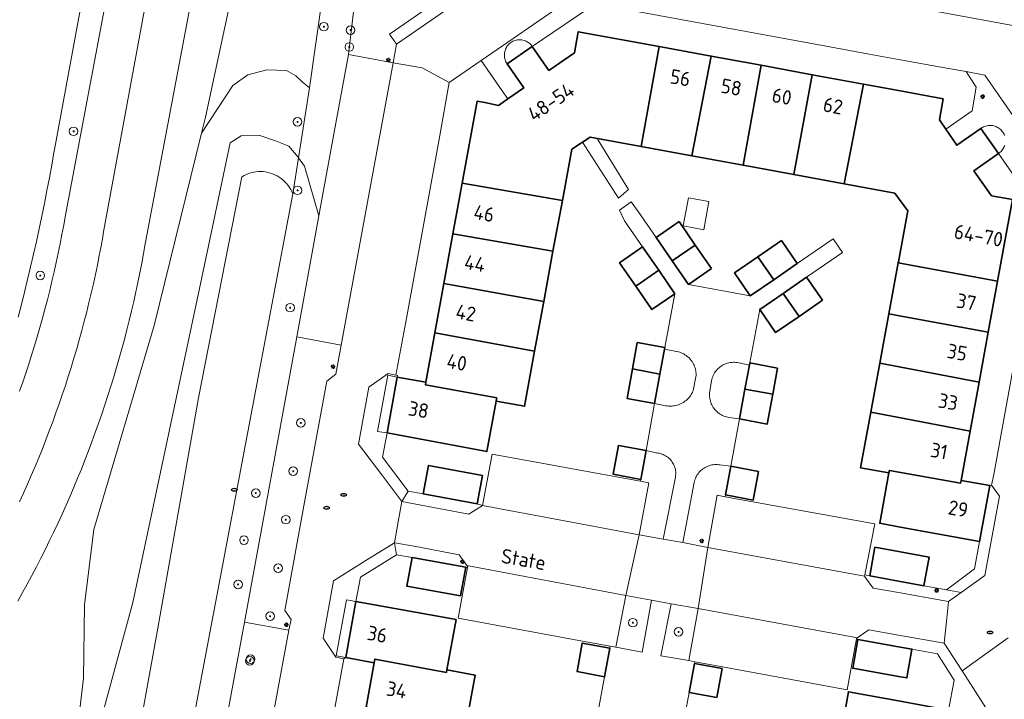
# Model space of a CAD drawing. Header units: metres. Extents: x 152610 to 160096, y 456114 to 462495.
# Tile 455 of 656: x 157918 to 158010, y 460055 to 460118. Entities that reach past the tile are written whole.
import ezdxf
from ezdxf.enums import TextEntityAlignment as Align

# ---------------------------------------------------------------- set-up
doc = ezdxf.new("R2010")
doc.units = ezdxf.units.M
doc.header["$LTSCALE"] = 0.5
doc.layers.get('0').update_dxf_attribs({"linetype": 'CONTINUOUS'})
for name, color, linetype, lineweight in [('B-PV-GK-BESCHOEIING-G', 251, 'GK-BESCHOEIING-SO', 18), ('B-PV-GR-BEPLANTING_CULTUUR_BOSPLANTSOEN-GV', 251, 'CONTINUOUS', 18), ('B-PV-GR-BEPLANTING_CULTUUR_HEESTERS-GV', 251, 'CONTINUOUS', 18), ('B-PV-GR-BEPLANTING_CULTUUR_ROOS-GV', 251, 'CONTINUOUS', 18), ('B-PV-GR-BOOM-S', 251, 'CONTINUOUS', 25), ('B-PV-GR-HAAG-GV', 251, 'CONTINUOUS', 13), ('B-PV-GW-TALUD_KRUIN-G', 251, 'CONTINUOUS', 18), ('B-PV-IE-MEUBILAIR-S', 251, 'CONTINUOUS', 25), ('B-PV-OG-BEBOUWING-GV', 6, 'CONTINUOUS', 35), ('B-PV-OG-BEBOUWING-T18', 1, 'CONTINUOUS', 18), ('B-PV-OG-BEBOUWING_SCHUUR-GV', 251, 'CONTINUOUS', 18), ('B-PV-OG-TERREIN_BEGROEID-GV', 251, 'CONTINUOUS', 18), ('B-PV-OG-TOPOGRAFIE-T18', 1, 'CONTINUOUS', 18), ('B-PV-OG-WATER_SLOOT-GV', 251, 'CONTINUOUS', 18), ('B-PV-VH-GESLOTENVERHARDING_ASFALT-GV', 251, 'CONTINUOUS', 18), ('B-PV-VH-ONVERHARD_ZAND-GV', 251, 'CONTINUOUS', 18), ('B-PV-VH-OPENVERHARDING_BETONSTRAATSTEEN-GV', 251, 'CONTINUOUS', 18), ('B-PV-VH-OPENVERHARDING_TEGEL-GV', 251, 'CONTINUOUS', 18)]:
    doc.layers.add(name, color=color, linetype=linetype, lineweight=lineweight)
doc.styles.add('NLCS-ISO', font='NLCS-ISO.ttf')
doc.styles.add('NLCS-ISO-M750-T18', font='NLCS-ISO.ttf', dxfattribs={"height": 1.35})
doc.linetypes.add('GK-BESCHOEIING-SO', pattern='A,18,-3,[1,NLCS.SHX,S=0.6,R=0,X=0,Y=0],-3', length=24)

# ---------------------------------------------------------------- blocks, each defined once
blk = doc.blocks.new('SIE-MEUBILAIR_PAAL_LICHTMAST-SO')
for points in [[(-0.62, 0), (-1, 0)], [(-0.71, 0.71), (-0.44, 0.44)], [(0, 1), (0, 0.62)], [(0.44, 0.44), (0.71, 0.71)], [(1, 0), (0.62, 0)], [(-0.71, -0.71), (-0.44, -0.44)], [(0, -0.62), (0, -1)], [(0.44, -0.44), (0.71, -0.71)]]:
    blk.add_lwpolyline(points)
blk.add_circle((0, 0), 0.5)
blk = doc.blocks.new('SIE-MEUBILAIR_PUT_RIOOLPUT-SO')
blk.add_ellipse((0, 0), major_axis=(1.25, 0), ratio=0.54)
at = {"style": 'NLCS-ISO'}
blk.add_text('ri', height=0.75, dxfattribs=at).set_placement((-0.04, 0.07), align=Align.MIDDLE_CENTER)
blk = doc.blocks.new('SGR-BOOM_GBKN-SO')
at = {"linetype": 'ByBlock', "lineweight": 18}
h = blk.add_hatch(color=0, dxfattribs=at)
h.dxf.hatch_style = 1
edge = h.paths.add_edge_path()
edge.add_arc((0, 0), 0.25, 0, 360)
at = {"color": 0, "linetype": 'ByBlock', "lineweight": 18}
for radius in [2, 0.25]:
    blk.add_circle((0, 0), radius, dxfattribs=at)
at = {"color": 0, "linetype": 'ByBlock', "lineweight": 18, "style": 'NLCS-ISO'}
blk.add_attdef('SOORT', (2.5, 0), '', height=1.5, dxfattribs=at)

msp = doc.modelspace()

# ---------------------------------------------------------------- linework, layer by layer
at = {"layer": 'B-PV-GK-BESCHOEIING-G', "flags": 128}
msp.add_lwpolyline([(157926.981, 460028.274), (157927.109, 460028.208), (157927.241, 460028.148), (157927.375, 460028.097), (157927.512, 460028.052), (157927.652, 460028.016), (157927.793, 460027.987), (157927.936, 460027.966), (157928.08, 460027.953), (157928.224, 460027.948), (157928.368, 460027.951), (157928.512, 460027.962), (157928.655, 460027.981), (157928.797, 460028.008), (157928.937, 460028.042), (157929.074, 460028.085), (157929.21, 460028.135), (157929.342, 460028.192), (157929.471, 460028.256), (157929.596, 460028.328), (157929.717, 460028.407), (157929.834, 460028.492), (157929.945, 460028.583), (157930.052, 460028.681), (157930.152, 460028.784), (157930.247, 460028.892), (157930.336, 460029.006), (157930.418, 460029.124), (157930.494, 460029.247), (157930.563, 460029.374), (157930.624, 460029.505), (157930.679, 460029.638), (157930.725, 460029.775), (157930.764, 460029.914), (157930.796, 460030.054), (157930.819, 460030.197), (157930.832, 460030.308), (157933.749, 460049.284), (157943.72, 460102.07), (157943.632, 460102.279), (157943.529, 460102.482), (157943.413, 460102.677), (157943.282, 460102.863), (157943.14, 460103.04), (157942.985, 460103.206), (157942.818, 460103.361), (157942.642, 460103.504), (157942.455, 460103.634), (157942.26, 460103.751), (157942.057, 460103.853), (157941.848, 460103.941), (157941.633, 460104.014), (157941.413, 460104.072), (157941.19, 460104.114), (157940.964, 460104.141), (157940.737, 460104.151), (157940.51, 460104.145), (157940.284, 460104.124), (157940.06, 460104.086), (157939.839, 460104.033), (157939.622, 460103.965), (157939.411, 460103.881), (157939.206, 460103.783), (157939.008, 460103.671), (157939.002, 460103.667), (157934.974, 460083.097), (157931.172, 460061.702), (157928.847, 460048.854), (157928.645, 460047.824), (157925.292, 460030.702), (157925.26, 460030.584), (157925.236, 460030.464), (157925.219, 460030.342), (157925.211, 460030.22), (157925.21, 460030.097), (157925.218, 460029.975), (157925.233, 460029.853), (157925.256, 460029.733), (157925.287, 460029.614), (157925.326, 460029.498), (157925.373, 460029.384), (157925.426, 460029.274), (157925.487, 460029.167), (157925.554, 460029.065), (157925.628, 460028.967), (157925.709, 460028.875), (157925.795, 460028.787), (157925.886, 460028.706), (157925.983, 460028.631), (157926.085, 460028.562), (157926.19, 460028.5), (157926.3, 460028.445), (157926.413, 460028.397), (157926.528, 460028.356), (157926.647, 460028.324), (157926.767, 460028.299), (157926.888, 460028.282)], close=True, dxfattribs=at)
at = {"layer": 'B-PV-GR-BEPLANTING_CULTUUR_BOSPLANTSOEN-GV', "flags": 128}
for points in [[(157927.149, 460124.314), (157922.569, 460099.941), (157922.434, 460099.176), (157922.273, 460098.301), (157922.103, 460097.428), (157921.925, 460096.556), (157921.74, 460095.686), (157921.547, 460094.818), (157921.346, 460093.951), (157921.137, 460093.086), (157920.921, 460092.224), (157920.697, 460091.363), (157920.465, 460090.504), (157920.225, 460089.647), (157919.978, 460088.793), (157919.723, 460087.94), (157919.46, 460087.09), (157919.19, 460086.243), (157918.912, 460085.398), (157918.626, 460084.555), (157918.333, 460083.715)], [(157930.761, 460123.619), (157926.141, 460098.538), (157926.063, 460098.091), (157925.905, 460097.212), (157925.738, 460096.335), (157925.564, 460095.459), (157925.382, 460094.584), (157925.192, 460093.711), (157924.994, 460092.84), (157924.788, 460091.971), (157924.575, 460091.104), (157924.354, 460090.238), (157924.125, 460089.375), (157923.888, 460088.514), (157923.644, 460087.654), (157923.392, 460086.797), (157923.132, 460085.943), (157922.865, 460085.091), (157922.59, 460084.241), (157922.308, 460083.393), (157922.018, 460082.549), (157921.72, 460081.706), (157921.415, 460080.867), (157921.102, 460080.03), (157920.782, 460079.196), (157920.454, 460078.365), (157920.119, 460077.537), (157919.777, 460076.712), (157919.427, 460075.89), (157919.07, 460075.072), (157918.705, 460074.256), (157918.333, 460073.444)], [(157918.333, 460073.444), (157918.705, 460074.256), (157919.07, 460075.072), (157919.427, 460075.89), (157919.777, 460076.712), (157920.119, 460077.537), (157920.454, 460078.365), (157920.782, 460079.196), (157921.102, 460080.03), (157921.415, 460080.867), (157921.72, 460081.706), (157922.018, 460082.549), (157922.308, 460083.393), (157922.59, 460084.241), (157922.865, 460085.091), (157923.132, 460085.943), (157923.392, 460086.797), (157923.644, 460087.654), (157923.888, 460088.514), (157924.125, 460089.375), (157924.354, 460090.238), (157924.575, 460091.104), (157924.788, 460091.971), (157924.994, 460092.84), (157925.192, 460093.711), (157925.382, 460094.584), (157925.564, 460095.459), (157925.738, 460096.335), (157925.905, 460097.212), (157926.063, 460098.091), (157926.141, 460098.538), (157930.761, 460123.619)], [(157918.177, 460064.208), (157918.62, 460065.001), (157919.057, 460065.797), (157919.486, 460066.598), (157919.908, 460067.402), (157920.323, 460068.211), (157920.731, 460069.022), (157921.132, 460069.837), (157921.525, 460070.656), (157921.911, 460071.478), (157922.291, 460072.304), (157922.662, 460073.133), (157923.027, 460073.965), (157923.384, 460074.8), (157923.734, 460075.639), (157924.076, 460076.48), (157924.411, 460077.324), (157924.738, 460078.172), (157925.058, 460079.022), (157925.371, 460079.875), (157925.676, 460080.731), (157925.973, 460081.589), (157926.263, 460082.45), (157926.545, 460083.313), (157926.82, 460084.179), (157927.087, 460085.047), (157927.346, 460085.918), (157927.598, 460086.791), (157927.842, 460087.666), (157928.078, 460088.543), (157928.307, 460089.422), (157928.528, 460090.303), (157928.741, 460091.186), (157928.946, 460092.071), (157929.143, 460092.958), (157929.333, 460093.846), (157929.515, 460094.736), (157929.689, 460095.628), (157929.855, 460096.521), (157930.013, 460097.416), (157930.151, 460098.237), (157934.811, 460122.84)], [(157934.811, 460122.84), (157930.151, 460098.237), (157930.013, 460097.416), (157929.855, 460096.521), (157929.689, 460095.628), (157929.515, 460094.736), (157929.333, 460093.846), (157929.143, 460092.958), (157928.946, 460092.071), (157928.741, 460091.186), (157928.528, 460090.303), (157928.307, 460089.422), (157928.078, 460088.543), (157927.842, 460087.666), (157927.598, 460086.791), (157927.346, 460085.918), (157927.087, 460085.047), (157926.82, 460084.179), (157926.545, 460083.313), (157926.263, 460082.45), (157925.973, 460081.589), (157925.676, 460080.731), (157925.371, 460079.875), (157925.058, 460079.022), (157924.738, 460078.172), (157924.411, 460077.324), (157924.076, 460076.48), (157923.734, 460075.639), (157923.384, 460074.8), (157923.027, 460073.965), (157922.662, 460073.133), (157922.291, 460072.304), (157921.911, 460071.478), (157921.525, 460070.656), (157921.132, 460069.837), (157920.731, 460069.022), (157920.323, 460068.211), (157919.908, 460067.402), (157919.486, 460066.598), (157919.057, 460065.797), (157918.62, 460065.001), (157918.177, 460064.208)], [(157904.495, 460055.652), (157919.44, 460050.226), (157920.895, 460050.768), (157922.614, 460051.95), (157923.325, 460052.806), (157923.926, 460054.166), (157924.276, 460057.039), (157924.383, 460063.87), (157925.234, 460070.866), (157930.856, 460089.831), (157935.235, 460107.726), (157935.599, 460109.215), (157938.32, 460121.78)], [(157924.675, 460048.661), (157928.847, 460064.09), (157935.287, 460094.303), (157937.903, 460106.814), (157938.934, 460107.46), (157940.661, 460107.499), (157942.127, 460107.006), (157943.353, 460106.51), (157944.212, 460105.48), (157944.253, 460105.424), (157945.287, 460111.922), (157944.585, 460112.499), (157944.008, 460113.052), (157943.137, 460113.559), (157941.309, 460113.607), (157939.547, 460113.137), (157938.162, 460112.14), (157935.235, 460107.726), (157930.856, 460089.831), (157925.234, 460070.866), (157924.383, 460063.87), (157924.276, 460057.039), (157923.926, 460054.166)]]:
    msp.add_lwpolyline(points, dxfattribs=at)
for points in [[(157945.213, 460120.657), (157938.348, 460122.18), (157938.32, 460121.78), (157935.599, 460109.215), (157935.235, 460107.726), (157938.162, 460112.14), (157939.547, 460113.137), (157941.309, 460113.607), (157943.137, 460113.559), (157944.008, 460113.052), (157944.585, 460112.499), (157945.287, 460111.922), (157946.472, 460120.475)], [(157948.91, 460115.02), (157949.583, 460120.901), (157947.321, 460120.387), (157946.472, 460120.475), (157945.287, 460111.922), (157944.253, 460105.424), (157944.829, 460104.661), (157946.156, 460100.029), (157947.803, 460108.993)]]:
    msp.add_lwpolyline(points, close=True, dxfattribs=at)
at = {"layer": 'B-PV-GR-BEPLANTING_CULTUUR_HEESTERS-GV', "flags": 128}
for points in [[(157977.466, 460077.987), (157976.55, 460078.2), (157976.06, 460075.52), (157976.031, 460075.362), (157976.81, 460075.22), (157975.92, 460070.37), (157978.16, 460069.97), (157979.285, 460075.721), (157979.303, 460075.844), (157979.314, 460075.967), (157979.316, 460076.091), (157979.311, 460076.215), (157979.297, 460076.338), (157979.276, 460076.46), (157979.246, 460076.581), (157979.209, 460076.699), (157979.165, 460076.815), (157979.113, 460076.927), (157979.054, 460077.036), (157978.988, 460077.141), (157978.915, 460077.242), (157978.836, 460077.337), (157978.751, 460077.428), (157978.661, 460077.512), (157978.565, 460077.591), (157978.464, 460077.663), (157978.359, 460077.729), (157978.25, 460077.788), (157978.137, 460077.839), (157978.021, 460077.883), (157977.903, 460077.92), (157977.782, 460077.949), (157977.66, 460077.97), (157977.537, 460077.983)], [(157983.165, 460076.899), (157983.036, 460076.902), (157982.908, 460076.897), (157982.78, 460076.884), (157982.653, 460076.863), (157982.528, 460076.834), (157982.405, 460076.798), (157982.284, 460076.754), (157982.167, 460076.702), (157982.052, 460076.643), (157981.942, 460076.578), (157981.836, 460076.505), (157981.734, 460076.426), (157981.638, 460076.341), (157981.547, 460076.25), (157981.462, 460076.154), (157981.384, 460076.052), (157981.311, 460075.946), (157981.246, 460075.835), (157981.187, 460075.721), (157981.136, 460075.603), (157981.092, 460075.483), (157981.055, 460075.359), (157981.028, 460075.24), (157979.97, 460069.65), (157982.3, 460069.2), (157983.17, 460074.05), (157983.908, 460073.916), (157983.94, 460074.09), (157984.43, 460076.75), (157983.42, 460076.869), (157983.293, 460076.888)], [(157977.05, 460064.28), (157974.66, 460064.73), (157973.75, 460059.91), (157976.19, 460059.47)], [(157981.41, 460063.51), (157978.88, 460063.94), (157977.94, 460059.11), (157980.53, 460058.68)]]:
    msp.add_lwpolyline(points, close=True, dxfattribs=at)
at = {"layer": 'B-PV-GR-BEPLANTING_CULTUUR_ROOS-GV', "flags": 128}
for points in [[(157979.394, 460087.414), (157978.271, 460087.623), (157977.85, 460085.32), (157977.35, 460082.59), (157978.372, 460082.379), (157978.505, 460082.357), (157978.64, 460082.343), (157978.775, 460082.337), (157978.911, 460082.339), (157979.045, 460082.349), (157979.179, 460082.367), (157979.312, 460082.393), (157979.443, 460082.427), (157979.572, 460082.468), (157979.698, 460082.517), (157979.821, 460082.573), (157979.941, 460082.636), (157980.056, 460082.707), (157980.168, 460082.784), (157980.274, 460082.867), (157980.375, 460082.957), (157980.471, 460083.052), (157980.561, 460083.153), (157980.645, 460083.259), (157980.723, 460083.37), (157980.793, 460083.486), (157980.857, 460083.605), (157980.914, 460083.728), (157980.944, 460083.802), (157981.204, 460085.23), (157981.201, 460085.363), (157981.191, 460085.495), (157981.172, 460085.626), (157981.146, 460085.756), (157981.112, 460085.883), (157981.07, 460086.009), (157981.02, 460086.132), (157980.964, 460086.252), (157980.9, 460086.368), (157980.829, 460086.48), (157980.752, 460086.588), (157980.668, 460086.69), (157980.578, 460086.788), (157980.483, 460086.88), (157980.382, 460086.966), (157980.276, 460087.045), (157980.166, 460087.119), (157980.051, 460087.185), (157979.933, 460087.244), (157979.811, 460087.296), (157979.686, 460087.341), (157979.559, 460087.378), (157979.43, 460087.407)], [(157984.906, 460086.409), (157984.776, 460086.417), (157984.646, 460086.416), (157984.517, 460086.409), (157984.388, 460086.392), (157984.26, 460086.369), (157984.135, 460086.337), (157984.011, 460086.297), (157983.89, 460086.25), (157983.772, 460086.196), (157983.658, 460086.135), (157983.548, 460086.066), (157983.442, 460085.991), (157983.341, 460085.91), (157983.245, 460085.822), (157983.155, 460085.729), (157983.071, 460085.63), (157982.992, 460085.527), (157982.921, 460085.418), (157982.856, 460085.306), (157982.798, 460085.19), (157982.748, 460085.07), (157982.705, 460084.948), (157982.677, 460084.851), (157982.459, 460083.58), (157982.451, 460083.45), (157982.45, 460083.321), (157982.458, 460083.191), (157982.473, 460083.062), (157982.497, 460082.934), (157982.528, 460082.808), (157982.567, 460082.684), (157982.613, 460082.563), (157982.667, 460082.445), (157982.728, 460082.33), (157982.796, 460082.22), (157982.871, 460082.113), (157982.952, 460082.012), (157983.039, 460081.916), (157983.132, 460081.825), (157983.23, 460081.74), (157983.334, 460081.661), (157983.442, 460081.589), (157983.554, 460081.524), (157983.67, 460081.466), (157983.789, 460081.415), (157983.912, 460081.371), (157984.036, 460081.335), (157984.163, 460081.307), (157984.239, 460081.294), (157985.24, 460081.15), (157985.749, 460083.908), (157986.165, 460086.161), (157985.162, 460086.369), (157985.034, 460086.393)]]:
    msp.add_lwpolyline(points, close=True, dxfattribs=at)
at = {"layer": 'B-PV-GR-HAAG-GV', "flags": 128}
msp.add_lwpolyline([(157974.052, 460126.304), (157971.113, 460127.183), (157970.69, 460125.03), (157994.69, 460120.67), (158000, 460119.689), (158010.983, 460117.659), (158012.587, 460117.407), (158016.943, 460116.592), (158018.41, 460116.49), (158018.697, 460118.172), (158008.95, 460119.91), (158000, 460121.533), (157990.14, 460123.32), (157977.05, 460125.65)], close=True, dxfattribs=at)
msp.add_lwpolyline([(157961.802, 460123.202), (157952.722, 460116.923), (157953.36, 460116), (157961.948, 460121.939)], dxfattribs=at)
at = {"layer": 'B-PV-GW-TALUD_KRUIN-G', "flags": 128}
for points in [[(157918.333, 460073.444), (157918.705, 460074.256), (157919.07, 460075.072), (157919.427, 460075.89), (157919.777, 460076.712), (157920.119, 460077.537), (157920.454, 460078.365), (157920.782, 460079.196), (157921.102, 460080.03), (157921.415, 460080.867), (157921.72, 460081.706), (157922.018, 460082.549), (157922.308, 460083.393), (157922.59, 460084.241), (157922.865, 460085.091), (157923.132, 460085.943), (157923.392, 460086.797), (157923.644, 460087.654), (157923.888, 460088.514), (157924.125, 460089.375), (157924.354, 460090.238), (157924.575, 460091.104), (157924.788, 460091.971), (157924.994, 460092.84), (157925.192, 460093.711), (157925.382, 460094.584), (157925.564, 460095.459), (157925.738, 460096.335), (157925.905, 460097.212), (157926.063, 460098.091), (157926.141, 460098.538), (157930.761, 460123.619)], [(157934.811, 460122.84), (157930.151, 460098.237), (157930.013, 460097.416), (157929.855, 460096.521), (157929.689, 460095.628), (157929.515, 460094.736), (157929.333, 460093.846), (157929.143, 460092.958), (157928.946, 460092.071), (157928.741, 460091.186), (157928.528, 460090.303), (157928.307, 460089.422), (157928.078, 460088.543), (157927.842, 460087.666), (157927.598, 460086.791), (157927.346, 460085.918), (157927.087, 460085.047), (157926.82, 460084.179), (157926.545, 460083.313), (157926.263, 460082.45), (157925.973, 460081.589), (157925.676, 460080.731), (157925.371, 460079.875), (157925.058, 460079.022), (157924.738, 460078.172), (157924.411, 460077.324), (157924.076, 460076.48), (157923.734, 460075.639), (157923.384, 460074.8), (157923.027, 460073.965), (157922.662, 460073.133), (157922.291, 460072.304), (157921.911, 460071.478), (157921.525, 460070.656), (157921.132, 460069.837), (157920.731, 460069.022), (157920.323, 460068.211), (157919.908, 460067.402), (157919.486, 460066.598), (157919.057, 460065.797), (157918.62, 460065.001), (157918.177, 460064.208)]]:
    msp.add_lwpolyline(points, dxfattribs=at)
at = {"layer": 'B-PV-OG-BEBOUWING-GV', "flags": 128}
for points in [[(157977.773, 460115.768), (157970.25, 460117.15), (157969.9, 460115.18), (157967.53, 460113.55), (157965.979, 460115.789), (157963.639, 460114.179), (157965.19, 460111.92), (157963.717, 460110.904), (157962.84, 460110.3), (157961.575, 460110.557), (157960.87, 460110.7), (157959.473, 460103.06), (157968.775, 460101.468), (157969.65, 460106.23), (157971.35, 460107.34), (157976.093, 460106.471)], [(157982.61, 460114.879), (157977.773, 460115.768), (157976.093, 460106.471), (157980.814, 460105.605)], [(157987.245, 460114.027), (157982.61, 460114.879), (157980.814, 460105.605), (157985.576, 460104.732)], [(157992.004, 460113.153), (157987.245, 460114.027), (157985.576, 460104.732), (157990.274, 460103.871)], [(157996.754, 460112.28), (157992.004, 460113.153), (157990.274, 460103.871), (157994.95, 460103.014)], [(158000, 460111.685), (157996.754, 460112.28), (157994.95, 460103.014), (157999.66, 460102.15), (158000, 460101.684), (158000.87, 460100.49), (158000, 460095.747), (157999.983, 460095.656), (158009.219, 460093.951), (158010.61, 460101.55), (158008.66, 460101.89), (158007.02, 460104.23), (158009.3, 460105.82), (158007.664, 460108.145), (158005.43, 460106.59), (158004.409, 460108.084), (158003.81, 460108.96), (158004.16, 460110.92)], [(157968.775, 460101.468), (157959.473, 460103.06), (157958.613, 460098.357), (157967.907, 460096.743)], [(157981.132, 460097.314), (157979.63, 460099.49), (157977.49, 460098.01), (157978.992, 460095.834)], [(157967.907, 460096.743), (157958.613, 460098.357), (157957.771, 460093.752), (157967.046, 460092.056)], [(157990.61, 460095.59), (157989.13, 460097.73), (157986.95, 460096.23), (157988.423, 460094.089)], [(157977.732, 460094.964), (157976.23, 460097.14), (157974.09, 460095.67), (157975.595, 460093.49)], [(157982.64, 460095.13), (157981.132, 460097.314), (157978.992, 460095.834), (157980.5, 460093.65)], [(157988.423, 460094.089), (157986.95, 460096.23), (157984.77, 460094.73), (157986.24, 460092.59)], [(157979.24, 460092.78), (157977.732, 460094.964), (157975.595, 460093.49), (157977.1, 460091.31)], [(158009.219, 460093.951), (157999.983, 460095.656), (157999.115, 460090.924), (158000.1, 460090.723), (158008.35, 460089.202)], [(157992.95, 460092.18), (157991.48, 460094.32), (157989.295, 460092.821), (157990.769, 460090.679)], [(157967.046, 460092.056), (157957.771, 460093.752), (157956.932, 460089.163), (157966.202, 460087.46)], [(157990.769, 460090.679), (157989.295, 460092.821), (157987.12, 460091.33), (157988.59, 460089.18)], [(158000.1, 460090.723), (157999.115, 460090.924), (157998.271, 460086.321), (158000.082, 460085.992), (158007.504, 460084.579), (158008.35, 460089.202)], [(157966.202, 460087.46), (157956.932, 460089.163), (157956.09, 460084.56), (157956.047, 460084.323), (157962.673, 460083.104), (157962.62, 460082.81), (157965.26, 460082.33)], [(157978.3, 460087.78), (157975.74, 460088.25), (157975.291, 460085.79), (157977.85, 460085.32), (157978.271, 460087.623)], [(157977.85, 460085.32), (157975.291, 460085.79), (157974.79, 460083.05), (157977.35, 460082.59)], [(157988.78, 460085.88), (157986.2, 460086.35), (157986.165, 460086.161), (157985.749, 460083.908), (157988.325, 460083.435)], [(158000.082, 460085.992), (157998.271, 460086.321), (157997.435, 460081.763), (157999.901, 460081.31), (158006.666, 460079.998), (158007.504, 460084.579)], [(157956.09, 460084.56), (157953.43, 460085.04), (157952.485, 460079.859), (157961.77, 460078.12), (157962.62, 460082.81), (157962.673, 460083.104), (157956.047, 460084.323)], [(157988.325, 460083.435), (157985.749, 460083.908), (157985.24, 460081.15), (157987.81, 460080.67)], [(157999.901, 460081.31), (157997.435, 460081.763), (157996.49, 460076.61), (157999.13, 460076.12), (157999.176, 460076.366), (158005.786, 460075.184), (158005.83, 460075.43), (158006.666, 460079.998)], [(157976.55, 460078.2), (157973.99, 460078.67), (157973.51, 460076), (157976.06, 460075.52)], [(157961.35, 460075.9), (157956.33, 460076.82), (157955.85, 460074.17), (157960.87, 460073.25)], [(157987, 460076.27), (157984.43, 460076.75), (157983.94, 460074.09), (157986.51, 460073.6)], [(158005.786, 460075.184), (157999.176, 460076.366), (157999.13, 460076.12), (157998.27, 460071.44), (158000, 460071.124), (158007.55, 460069.74), (158008.5, 460074.95), (158005.83, 460075.43)], [(158000, 460068.816), (157997.83, 460069.21), (157997.34, 460066.56), (158000, 460066.075), (158002.38, 460065.64), (158002.85, 460068.3)], [(157959.81, 460067.36), (157954.81, 460068.26), (157954.32, 460065.6), (157959.32, 460064.7)], [(157958.91, 460062.49), (157949.6, 460064.18), (157948.64, 460058.97), (157951.3, 460058.47), (157951.363, 460058.813), (157957.997, 460057.579), (157958.04, 460057.81)], [(157973.19, 460059.83), (157970.63, 460060.31), (157970.14, 460057.65), (157972.7, 460057.16)], [(158000, 460059.968), (157996.24, 460060.65), (157995.76, 460057.97), (158000, 460057.21), (158000.78, 460057.07), (158001.26, 460059.74)], [(157957.997, 460057.579), (157951.363, 460058.813), (157951.3, 460058.47), (157950.538, 460054.332), (157959.794, 460052.596), (157960.66, 460057.33), (157958.04, 460057.81)], [(157983.62, 460057.94), (157981.06, 460058.39), (157980.57, 460055.71), (157983.13, 460055.25)], [(158000, 460054.928), (157995.36, 460055.78), (157994.52, 460051.1), (157994.48, 460050.876), (158001.097, 460049.688), (158001.04, 460049.38), (158003.71, 460048.88), (158004.67, 460054.07)]]:
    msp.add_lwpolyline(points, close=True, dxfattribs=at)
at = {"layer": 'B-PV-OG-BEBOUWING_SCHUUR-GV', "flags": 128}
for points in [[(157972.017, 460107.218), (157971.35, 460107.34), (157970.648, 460106.881), (157973.998, 460101.686), (157974.924, 460102.478)], [(157982.393, 460101.35), (157980.492, 460101.698), (157980.015, 460099.089), (157981.915, 460098.741)]]:
    msp.add_lwpolyline(points, close=True, dxfattribs=at)
at = {"layer": 'B-PV-OG-TERREIN_BEGROEID-GV', "flags": 128}
for points in [[(157948.91, 460115.02), (157953.04, 460114.25), (157953.36, 460116), (157952.722, 460116.923), (157961.802, 460123.202), (157961.237, 460127.822), (157950.757, 460121.279), (157950.106, 460121.069), (157949.583, 460120.901)], [(157948.23, 460088), (157944.09, 460088.78), (157939.24, 460062.24), (157943.36, 460061.5), (157943.57, 460062.51), (157942.98, 460063.32), (157944.81, 460073.4), (157946.89, 460084.66), (157947.73, 460085.3)]]:
    msp.add_lwpolyline(points, close=True, dxfattribs=at)
for points in [[(157924.978, 460124.738), (157921.575, 460106.201), (157921.53, 460105.936), (157921.321, 460104.747), (157921.104, 460103.56), (157920.879, 460102.375), (157920.646, 460101.191), (157920.406, 460100.008), (157920.158, 460098.828), (157919.902, 460097.648), (157919.638, 460096.471), (157919.366, 460095.295), (157919.086, 460094.121), (157918.799, 460092.949), (157918.504, 460091.779), (157918.201, 460090.611)], [(157918.333, 460083.715), (157918.626, 460084.555), (157918.912, 460085.398), (157919.19, 460086.243), (157919.46, 460087.09), (157919.723, 460087.94), (157919.978, 460088.793), (157920.225, 460089.647), (157920.465, 460090.504), (157920.697, 460091.363), (157920.921, 460092.224), (157921.137, 460093.086), (157921.346, 460093.951), (157921.547, 460094.818), (157921.74, 460095.686), (157921.925, 460096.556), (157922.103, 460097.428), (157922.273, 460098.301), (157922.434, 460099.176), (157922.569, 460099.941), (157927.149, 460124.314)], [(157928.847, 460048.854), (157931.172, 460061.702), (157934.974, 460083.097), (157939.002, 460103.667), (157939.008, 460103.671), (157939.206, 460103.783), (157939.411, 460103.881), (157939.622, 460103.965), (157939.839, 460104.033), (157940.06, 460104.086), (157940.284, 460104.124), (157940.51, 460104.145), (157940.737, 460104.151), (157940.964, 460104.141), (157941.19, 460104.114), (157941.413, 460104.072), (157941.633, 460104.014), (157941.848, 460103.941), (157942.058, 460103.853), (157942.26, 460103.751), (157942.455, 460103.634), (157942.642, 460103.504), (157942.818, 460103.361), (157942.985, 460103.206), (157943.14, 460103.04), (157943.282, 460102.863), (157943.413, 460102.677), (157943.529, 460102.482), (157943.632, 460102.279), (157943.72, 460102.07), (157944.253, 460105.424), (157944.212, 460105.48), (157943.353, 460106.51), (157942.127, 460107.006), (157940.661, 460107.499), (157938.934, 460107.46), (157937.903, 460106.814), (157935.287, 460094.303), (157928.847, 460064.09), (157924.675, 460048.661)], [(157935.84, 460043.84), (157939.24, 460062.24), (157944.09, 460088.78), (157946.156, 460100.029), (157944.829, 460104.661), (157944.253, 460105.424), (157943.72, 460102.07), (157933.749, 460049.284)]]:
    msp.add_lwpolyline(points, dxfattribs=at)
at = {"layer": 'B-PV-OG-WATER_SLOOT-GV', "flags": 128}
msp.add_lwpolyline([(157933.749, 460049.284), (157943.72, 460102.07), (157943.632, 460102.279), (157943.529, 460102.482), (157943.413, 460102.677), (157943.282, 460102.863), (157943.14, 460103.04), (157942.985, 460103.206), (157942.818, 460103.361), (157942.642, 460103.504), (157942.455, 460103.634), (157942.26, 460103.751), (157942.058, 460103.853), (157941.848, 460103.941), (157941.633, 460104.014), (157941.413, 460104.072), (157941.19, 460104.114), (157940.964, 460104.141), (157940.737, 460104.151), (157940.51, 460104.145), (157940.284, 460104.124), (157940.06, 460104.086), (157939.839, 460104.033), (157939.622, 460103.965), (157939.411, 460103.881), (157939.206, 460103.783), (157939.008, 460103.671), (157939.002, 460103.667), (157934.974, 460083.097), (157931.172, 460061.702), (157928.847, 460048.854)], dxfattribs=at)
at = {"layer": 'B-PV-VH-GESLOTENVERHARDING_ASFALT-GV', "flags": 128}
msp.add_lwpolyline([(157918.201, 460090.611), (157918.504, 460091.779), (157918.799, 460092.949), (157919.086, 460094.121), (157919.366, 460095.295), (157919.638, 460096.471), (157919.902, 460097.648), (157920.158, 460098.828), (157920.406, 460100.008), (157920.646, 460101.191), (157920.879, 460102.375), (157921.104, 460103.56), (157921.321, 460104.747), (157921.53, 460105.936), (157921.575, 460106.201), (157924.978, 460124.738), (157926.673, 460133.972), (157920.548, 460135.092), (157919.452, 460129.133), (157917.489, 460118.462)], dxfattribs=at)
at = {"layer": 'B-PV-VH-ONVERHARD_ZAND-GV', "flags": 128}
msp.add_lwpolyline([(157974.052, 460126.304), (157971.113, 460127.183), (157970.69, 460125.03), (157994.69, 460120.67), (158000, 460119.689), (158010.983, 460117.659), (158012.587, 460117.407), (158016.943, 460116.592), (158018.41, 460116.49), (158018.697, 460118.172), (158008.95, 460119.91), (158000, 460121.533), (157990.14, 460123.32), (157977.05, 460125.65)], close=True, dxfattribs=at)
msp.add_lwpolyline([(157961.802, 460123.202), (157952.722, 460116.923), (157953.36, 460116), (157961.948, 460121.939)], dxfattribs=at)
at = {"layer": 'B-PV-VH-OPENVERHARDING_BETONSTRAATSTEEN-GV', "flags": 128}
for points in [[(157961.948, 460121.939), (157953.36, 460116), (157953.04, 460114.25), (157955.764, 460113.779), (157958.27, 460112.43), (157961.235, 460114.469), (157969.08, 460119.87)], [(157971.83, 460119.73), (157993.63, 460115.74), (157997.298, 460115.072), (158000, 460114.582), (158004.674, 460113.733), (158006.288, 460113.439), (158008.03, 460113.11), (158010.86, 460109.06)], [(158010.983, 460117.659), (158000, 460119.689)], [(157946.94, 460050.55), (157948.46, 460058.84), (157947.74, 460059), (157946.55, 460060.76), (157947.52, 460066.08), (157950.52, 460067.98), (157953.18, 460069.64), (157953.522, 460071.589), (157953.85, 460073.46), (157951.99, 460075.95), (157949.84, 460078.81), (157950.79, 460084.11), (157952.59, 460085.37), (157953.29, 460085.22), (157954.32, 460090.68), (157957.29, 460106.98), (157958.27, 460112.43), (157955.764, 460113.779), (157953.04, 460114.25), (157948.23, 460088), (157947.73, 460085.3), (157946.89, 460084.66), (157944.81, 460073.4), (157942.98, 460063.32), (157943.57, 460062.51), (157943.36, 460061.5), (157939.96, 460043.05)], [(158012.2, 460094.27), (158008.87, 460075.97), (158008.67, 460075), (158009.39, 460073.97), (158008.04, 460066.6), (158005.828, 460065.009), (158004.656, 460064.167), (158004.471, 460062.307), (158004.258, 460060.283), (158005.915, 460057.716), (158010.19, 460060.781)], [(158010.19, 460060.781), (158005.915, 460057.716), (158008.14, 460054.27), (158007.44, 460050.48), (158006.759, 460046.75), (158008.567, 460046.376), (158010.48, 460045.98)]]:
    msp.add_lwpolyline(points, dxfattribs=at)
for points in [[(157953.04, 460114.25), (157948.91, 460115.02), (157947.803, 460108.993), (157946.156, 460100.029), (157944.09, 460088.78), (157948.23, 460088)], [(157973.479, 460075.826), (157962.25, 460077.87), (157961.36, 460073.11), (157975.92, 460070.37), (157976.81, 460075.22), (157976.031, 460075.362)], [(157983.908, 460073.916), (157983.17, 460074.05), (157982.3, 460069.2), (157996.86, 460066.53), (157996.884, 460066.656), (157997.8, 460071.4), (157986.482, 460073.45)], [(157955.665, 460073.12), (157953.85, 460073.46), (157953.522, 460071.589), (157953.18, 460069.64), (157954.993, 460069.3), (157959.2, 460068.51), (157959.9, 460067.52), (157974.66, 460064.73), (157975.92, 460070.37), (157961.36, 460073.11), (157960.78, 460072.733), (157960.1, 460072.29)], [(157978.16, 460069.97), (157975.92, 460070.37), (157974.66, 460064.73), (157977.05, 460064.28), (157978.88, 460063.94), (157981.41, 460063.51), (157982.3, 460069.2), (157979.97, 460069.65)], [(157996.86, 460066.53), (157982.3, 460069.2), (157981.41, 460063.51), (157996.2, 460060.8), (157996.278, 460060.853), (157997.27, 460061.53), (158000, 460061.043), (158004.258, 460060.283), (158004.471, 460062.307), (158004.656, 460064.167), (158004.12, 460064.26), (158000, 460065), (157997.66, 460065.42), (157997.236, 460066.008)], [(157974.66, 460064.73), (157959.9, 460067.52), (157959.98, 460067.4), (157959.968, 460067.338), (157959.477, 460064.672), (157959.1, 460062.63), (157970.662, 460060.483), (157973.222, 460060.008), (157973.75, 460059.91)], [(157996.2, 460060.8), (157981.41, 460063.51), (157980.53, 460058.68), (157981.096, 460058.575), (157983.65, 460058.104), (157995.23, 460055.97), (157995.603, 460057.998), (157996.099, 460060.689), (157996.11, 460060.75)], [(157943.36, 460061.5), (157939.24, 460062.24), (157935.84, 460043.84), (157939.96, 460043.05)]]:
    msp.add_lwpolyline(points, close=True, dxfattribs=at)
at = {"layer": 'B-PV-VH-OPENVERHARDING_TEGEL-GV', "flags": 128}
for points in [[(157969.08, 460119.87), (157961.235, 460114.469), (157963.19, 460111.66), (157963.717, 460110.904), (157965.19, 460111.92), (157963.639, 460114.179), (157963.59, 460114.256), (157963.539, 460114.349), (157963.495, 460114.446), (157963.458, 460114.546), (157963.429, 460114.649), (157963.408, 460114.753), (157963.394, 460114.859), (157963.389, 460114.966), (157963.391, 460115.072), (157963.402, 460115.178), (157963.421, 460115.283), (157963.447, 460115.386), (157963.481, 460115.487), (157963.523, 460115.585), (157963.571, 460115.68), (157963.627, 460115.771), (157963.689, 460115.858), (157963.758, 460115.939), (157963.832, 460116.015), (157963.913, 460116.085), (157963.998, 460116.15), (157964.087, 460116.207), (157964.181, 460116.258), (157964.278, 460116.301), (157964.379, 460116.337), (157964.481, 460116.366), (157964.586, 460116.387), (157964.692, 460116.399), (157964.798, 460116.404), (157964.905, 460116.401), (157965.011, 460116.39), (157965.116, 460116.371), (157965.219, 460116.344), (157965.319, 460116.309), (157965.417, 460116.267), (157965.512, 460116.218), (157965.602, 460116.162), (157965.689, 460116.099), (157965.77, 460116.03), (157965.845, 460115.955), (157965.915, 460115.874), (157965.979, 460115.789), (157971.83, 460119.73)], [(158010.86, 460109.06), (158008.03, 460113.11), (158006.288, 460113.439), (158007.243, 460112.009), (158006.85, 460109.792), (158004.409, 460108.084), (158005.43, 460106.59), (158007.664, 460108.145), (158007.74, 460108.199), (158007.83, 460108.255), (158007.925, 460108.304), (158008.024, 460108.345), (158008.125, 460108.379), (158008.228, 460108.406), (158008.333, 460108.424), (158008.439, 460108.435), (158008.546, 460108.438), (158008.652, 460108.432), (158008.758, 460108.419), (158008.863, 460108.398), (158008.966, 460108.369), (158009.066, 460108.332), (158009.163, 460108.288), (158009.256, 460108.237), (158009.346, 460108.179), (158009.431, 460108.115), (158009.511, 460108.044), (158009.585, 460107.968), (158009.654, 460107.886), (158009.716, 460107.799), (158009.771, 460107.708), (158009.82, 460107.613), (158009.861, 460107.514)], [(158009.881, 460106.572), (158009.844, 460106.472), (158009.8, 460106.375), (158009.748, 460106.282), (158009.69, 460106.192), (158009.625, 460106.108), (158009.554, 460106.028), (158009.477, 460105.954), (158009.395, 460105.886), (158009.3, 460105.82), (158013.269, 460100.132)], [(157979.77, 460051.36), (157980.57, 460055.71), (157981.06, 460058.39), (157981.096, 460058.575), (157980.53, 460058.68), (157977.94, 460059.11), (157978.88, 460063.94), (157977.05, 460064.28), (157976.19, 460059.47), (157973.75, 460059.91), (157973.222, 460060.008), (157973.19, 460059.83), (157972.7, 460057.16), (157971.9, 460052.8)]]:
    msp.add_lwpolyline(points, dxfattribs=at)
for points in [[(157975.82, 460100.44), (157975.165, 460101.335), (157974.097, 460100.557), (157974.56, 460099.57), (157976.23, 460097.14), (157977.732, 460094.964), (157979.24, 460092.78), (157978.3, 460087.78), (157978.271, 460087.623), (157979.394, 460087.414), (157979.43, 460087.407), (157979.559, 460087.378), (157979.686, 460087.341), (157979.811, 460087.296), (157979.933, 460087.244), (157980.051, 460087.185), (157980.166, 460087.119), (157980.276, 460087.045), (157980.382, 460086.966), (157980.483, 460086.88), (157980.578, 460086.788), (157980.668, 460086.69), (157980.752, 460086.588), (157980.829, 460086.48), (157980.9, 460086.368), (157980.964, 460086.252), (157981.02, 460086.132), (157981.07, 460086.009), (157981.112, 460085.883), (157981.146, 460085.756), (157981.172, 460085.626), (157981.191, 460085.495), (157981.201, 460085.363), (157981.204, 460085.23), (157980.944, 460083.802), (157980.914, 460083.728), (157980.857, 460083.605), (157980.793, 460083.486), (157980.723, 460083.37), (157980.645, 460083.259), (157980.561, 460083.153), (157980.471, 460083.052), (157980.375, 460082.957), (157980.274, 460082.867), (157980.168, 460082.784), (157980.056, 460082.707), (157979.941, 460082.636), (157979.821, 460082.573), (157979.698, 460082.517), (157979.572, 460082.468), (157979.443, 460082.427), (157979.312, 460082.393), (157979.179, 460082.367), (157979.045, 460082.349), (157978.911, 460082.339), (157978.775, 460082.337), (157978.64, 460082.343), (157978.505, 460082.357), (157978.372, 460082.379), (157977.35, 460082.59), (157976.55, 460078.2), (157977.466, 460077.987), (157977.537, 460077.983), (157977.66, 460077.97), (157977.782, 460077.949), (157977.903, 460077.92), (157978.021, 460077.883), (157978.137, 460077.839), (157978.25, 460077.788), (157978.359, 460077.729), (157978.464, 460077.663), (157978.565, 460077.591), (157978.661, 460077.512), (157978.751, 460077.428), (157978.836, 460077.337), (157978.915, 460077.242), (157978.988, 460077.141), (157979.054, 460077.036), (157979.113, 460076.927), (157979.165, 460076.815), (157979.209, 460076.699), (157979.246, 460076.581), (157979.276, 460076.46), (157979.297, 460076.338), (157979.311, 460076.215), (157979.316, 460076.091), (157979.314, 460075.967), (157979.303, 460075.844), (157979.285, 460075.721), (157978.16, 460069.97), (157979.97, 460069.65), (157981.028, 460075.24), (157981.055, 460075.359), (157981.092, 460075.483), (157981.136, 460075.603), (157981.187, 460075.721), (157981.246, 460075.835), (157981.311, 460075.946), (157981.384, 460076.052), (157981.462, 460076.154), (157981.547, 460076.25), (157981.638, 460076.341), (157981.734, 460076.426), (157981.836, 460076.505), (157981.942, 460076.578), (157982.052, 460076.643), (157982.167, 460076.702), (157982.284, 460076.754), (157982.405, 460076.798), (157982.528, 460076.834), (157982.653, 460076.863), (157982.78, 460076.884), (157982.908, 460076.897), (157983.036, 460076.902), (157983.165, 460076.899), (157983.293, 460076.888), (157983.42, 460076.869), (157984.43, 460076.75), (157985.24, 460081.15), (157984.239, 460081.294), (157984.163, 460081.307), (157984.036, 460081.335), (157983.912, 460081.371), (157983.789, 460081.415), (157983.67, 460081.466), (157983.554, 460081.524), (157983.442, 460081.589), (157983.334, 460081.661), (157983.23, 460081.74), (157983.132, 460081.825), (157983.039, 460081.916), (157982.952, 460082.012), (157982.871, 460082.113), (157982.796, 460082.22), (157982.728, 460082.33), (157982.667, 460082.445), (157982.613, 460082.563), (157982.567, 460082.684), (157982.528, 460082.808), (157982.497, 460082.934), (157982.473, 460083.062), (157982.458, 460083.191), (157982.45, 460083.321), (157982.451, 460083.45), (157982.459, 460083.58), (157982.677, 460084.851), (157982.705, 460084.948), (157982.748, 460085.07), (157982.798, 460085.19), (157982.856, 460085.306), (157982.921, 460085.418), (157982.992, 460085.527), (157983.071, 460085.63), (157983.155, 460085.729), (157983.245, 460085.822), (157983.341, 460085.91), (157983.442, 460085.991), (157983.548, 460086.066), (157983.658, 460086.135), (157983.772, 460086.196), (157983.89, 460086.25), (157984.011, 460086.297), (157984.135, 460086.337), (157984.26, 460086.369), (157984.388, 460086.392), (157984.517, 460086.409), (157984.646, 460086.416), (157984.776, 460086.417), (157984.906, 460086.409), (157985.034, 460086.393), (157985.162, 460086.369), (157986.165, 460086.161), (157986.2, 460086.35), (157987.12, 460091.33), (157989.295, 460092.821), (157991.48, 460094.32), (157994.82, 460096.61), (157993.95, 460097.88), (157990.61, 460095.59), (157988.423, 460094.089), (157986.24, 460092.59), (157980.5, 460093.65), (157978.992, 460095.834), (157977.49, 460098.01)], [(157953.85, 460073.46), (157954.45, 460074.43), (157952.07, 460077.58), (157952.485, 460079.859), (157951.59, 460079.99), (157952.55, 460085.23), (157953.43, 460085.04), (157953.457, 460085.188), (157953.29, 460085.22), (157952.59, 460085.37), (157950.79, 460084.11), (157949.84, 460078.81), (157951.99, 460075.95)], [(158004.48, 460065.26), (158005.828, 460065.009), (158008.04, 460066.6), (158009.39, 460073.97), (158008.67, 460075), (158008.5, 460074.95), (158007.55, 460069.74), (158007.09, 460067.2)], [(157954.45, 460074.43), (157953.85, 460073.46), (157955.665, 460073.12), (157960.1, 460072.29), (157960.78, 460072.733), (157961.36, 460073.11), (157960.87, 460073.25), (157955.85, 460074.17)], [(157953.37, 460068.52), (157953.18, 460069.64), (157950.52, 460067.98), (157947.52, 460066.08), (157946.55, 460060.76), (157947.74, 460059), (157948.46, 460058.84), (157948.64, 460058.97), (157947.76, 460059.13), (157948.71, 460064.34), (157949.6, 460064.18), (157950.02, 460066.44)], [(157953.18, 460069.64), (157953.37, 460068.52), (157954.81, 460068.26), (157959.81, 460067.36), (157959.968, 460067.338), (157959.98, 460067.4), (157959.9, 460067.52), (157959.2, 460068.51), (157954.993, 460069.3)], [(158005.828, 460065.009), (158004.48, 460065.26), (158002.38, 460065.64), (158000, 460066.075), (157997.34, 460066.56), (157996.884, 460066.656), (157996.86, 460066.53), (157997.236, 460066.008), (157997.66, 460065.42), (158000, 460065), (158004.12, 460064.26), (158004.656, 460064.167)], [(158000, 460061.043), (157997.27, 460061.53), (157996.278, 460060.853), (157996.2, 460060.8), (157996.11, 460060.75), (157996.099, 460060.689), (157996.24, 460060.65), (158000, 460059.968), (158001.26, 460059.74), (158003.63, 460059.31), (158005.2, 460056.87), (158004.67, 460054.07), (158003.71, 460048.88), (158003.402, 460047.198), (158005.057, 460046.854), (158005.48, 460049.18), (158007.44, 460050.48), (158008.14, 460054.27), (158005.915, 460057.716), (158004.258, 460060.283)]]:
    msp.add_lwpolyline(points, close=True, dxfattribs=at)

# ---------------------------------------------------------------- block references
at = {"layer": 'B-PV-GR-BOOM-S', "xscale": 0.2, "yscale": 0.2, "zscale": 0.2}
for p in [(157946.62, 460117.62), (157949.1, 460117.3), (157948.98, 460115.73), (157944.174, 460108.762), (157923.359, 460107.889), (157944.174, 460102.402), (157920.263, 460094.473), (157943.477, 460091.492), (157944.471, 460080.777), (157943.771, 460076.278), (157940.285, 460074.249), (157943.071, 460071.779), (157939.19, 460069.868), (157942.371, 460067.281), (157938.642, 460065.761), (157941.618, 460062.798), (157975.331, 460062.202), (157979.58, 460061.34), (157939.8, 460058.8), (157939.744, 460058.648)]:
    msp.add_blockref('SGR-BOOM_GBKN-SO', p, dxfattribs=at)
at = {"layer": 'B-PV-IE-MEUBILAIR-S', "xscale": 0.2, "yscale": 0.2, "zscale": 0.2}
for name, p in [('SIE-MEUBILAIR_PAAL_LICHTMAST-SO', (157952.612, 460114.523)), ('SIE-MEUBILAIR_PAAL_LICHTMAST-SO', (158007.823, 460111.126)), ('SIE-MEUBILAIR_PAAL_LICHTMAST-SO', (157947.474, 460086.01)), ('SIE-MEUBILAIR_PUT_RIOOLPUT-SO', (157938.294, 460074.559)), ('SIE-MEUBILAIR_PUT_RIOOLPUT-SO', (157948.457, 460074.085)), ('SIE-MEUBILAIR_PUT_RIOOLPUT-SO', (157946.873, 460072.885)), ('SIE-MEUBILAIR_PAAL_LICHTMAST-SO', (157981.724, 460069.798)), ('SIE-MEUBILAIR_PAAL_LICHTMAST-SO', (157959.482, 460067.887)), ('SIE-MEUBILAIR_PAAL_LICHTMAST-SO', (158003.556, 460065.199)), ('SIE-MEUBILAIR_PAAL_LICHTMAST-SO', (157943.115, 460062.009)), ('SIE-MEUBILAIR_PUT_RIOOLPUT-SO', (158008.524, 460061.292))]:
    msp.add_blockref(name, p, dxfattribs=at)

# ---------------------------------------------------------------- texts
at = {"layer": 'B-PV-OG-BEBOUWING-T18', "style": 'NLCS-ISO-M750-T18'}
for s, rotation, p in [('56', 349.6, (157979.74, 460112.865)), ('48-54', 34.5, (157967.71, 460110.619)), ('58', 349.6, (157984.476, 460111.994)), ('60', 349.6, (157989.173, 460111.131)), ('62', 349.6, (157993.927, 460110.258)), ('46', 349.6, (157961.502, 460100.259)), ('64-70', 349.6, (158007.455, 460098.201)), ('44', 349.6, (157960.651, 460095.605)), ('37', 349.6, (158006.325, 460092.026)), ('42', 349.6, (157959.811, 460091.008)), ('35', 349.6, (158005.468, 460087.341)), ('40', 349.6, (157958.97, 460086.412)), ('38', 349.7, (157955.417, 460082.001)), ('33', 349.6, (158004.626, 460082.738)), ('31', 349.6, (158003.789, 460078.163)), ('29', 349.7, (158005.566, 460072.793)), ('36', 349.6, (157951.579, 460061.122)), ('34', 349.6, (157953.378, 460055.948))]:
    msp.add_text(s, height=1.35, rotation=rotation, dxfattribs=at).set_placement(p, align=Align.MIDDLE)
at = {"layer": 'B-PV-OG-TOPOGRAFIE-T18', "style": 'NLCS-ISO-M750-T18'}
msp.add_text('State', height=1.35, rotation=350.2, dxfattribs=at).set_placement((157965.174, 460068.089), align=Align.MIDDLE)

doc.saveas('drawing.dxf')
